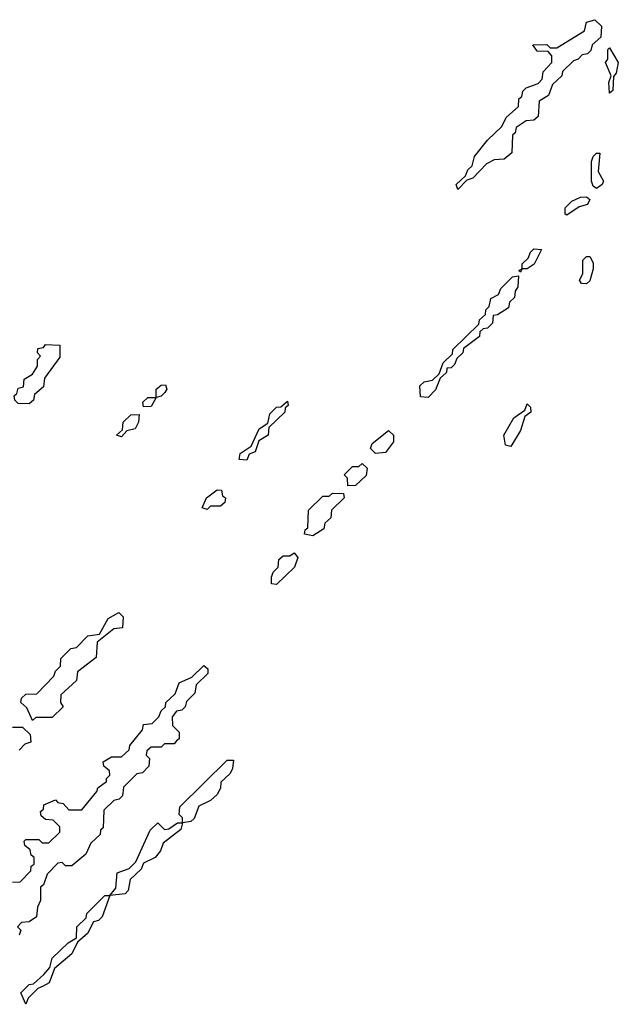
# Model space of a CAD drawing. Extents: x 2708302 to 2968450, y 494490 to 722710.
# Tile 273 of 284: x 2911597 to 2913411, y 676280 to 679265. Entities that reach past the tile are written whole.
import ezdxf

# ---------------------------------------------------------------- set-up
doc = ezdxf.new("R2010")
doc.units = 0

msp = doc.modelspace()

# ---------------------------------------------------------------- linework, layer by layer
at = {"layer": '0CON20XD'}
for points in [[(2912925, 678750), (2912920, 678765), (2912948.3, 678791.7), (2912955, 678810), (2912968.3, 678821.7), (2912975, 678850), (2913015, 678900), (2913058.3, 678941.7), (2913071.7, 678968.3), (2913108.3, 679001.7), (2913110, 679025), (2913118.3, 679031.7), (2913121.7, 679048.3), (2913131.7, 679058.3), (2913168.3, 679071.7), (2913180, 679085), (2913183, 679107), (2913210, 679135), (2913210, 679155), (2913198.3, 679168.3), (2913165, 679170), (2913151.7, 679188.3), (2913195, 679190), (2913205, 679180), (2913225, 679180), (2913308.3, 679231.7), (2913315, 679257.5), (2913340, 679265), (2913360, 679245), (2913358.3, 679211.7), (2913331.7, 679188.3), (2913328.3, 679171.7), (2913318.3, 679161.7), (2913301.7, 679158.3), (2913290, 679145), (2913275, 679140), (2913241.7, 679108.3), (2913240, 679095), (2913211.7, 679068.3), (2913200, 679035), (2913171.7, 679018.3), (2913168.3, 678971.7), (2913155, 678960), (2913131.7, 678958.3), (2913101.7, 678938.3), (2913098.3, 678921.7), (2913090, 678915), (2913088.3, 678861.7), (2913065, 678842.5), (2913035, 678840), (2913011.7, 678828.3), (2912970, 678785), (2912951.7, 678778.3), (2912925, 678750)], [(2913385, 679042.5), (2913382.5, 679075), (2913390, 679095), (2913372.5, 679135), (2913380, 679145), (2913380, 679175), (2913385, 679180), (2913411.2, 679135), (2913405, 679102.5), (2913397, 679093), (2913395, 679050), (2913385, 679042.5)], [(2913345, 678753.3), (2913335, 678760), (2913330, 678775), (2913330, 678835), (2913335, 678850), (2913345, 678860), (2913355, 678860), (2913350, 678805), (2913366, 678775), (2913362.5, 678765), (2913345, 678753.3)], [(2913255, 678672.5), (2913250, 678675), (2913250, 678695), (2913270, 678715), (2913297, 678727), (2913315, 678727.5), (2913325, 678720), (2913317.5, 678705), (2913292.5, 678697.5), (2913255, 678672.5)], [(2913115, 678500), (2913110, 678505), (2913120, 678510), (2913120, 678525), (2913138.3, 678541.7), (2913145, 678560), (2913155, 678570), (2913178.3, 678568.3), (2913155.9, 678524.1), (2913135, 678510), (2913120, 678510), (2913115, 678500)], [(2913315, 678464.2), (2913300, 678465), (2913293.8, 678475), (2913303.3, 678495), (2913304.2, 678535.8), (2913315, 678547.5), (2913325, 678547.5), (2913335, 678527.5), (2913335, 678510), (2913325, 678473.3), (2913315, 678464.2)], [(2912835, 678120), (2912811.7, 678121.7), (2912810, 678155), (2912823, 678167), (2912848.3, 678171.7), (2912868.3, 678191.7), (2912880, 678225), (2912908.3, 678251.7), (2912910, 678265), (2912988.3, 678341.7), (2912990, 678355), (2913008.3, 678371.7), (2913010, 678385), (2913020, 678395), (2913025, 678420), (2913048.3, 678431.7), (2913055, 678450), (2913090, 678485), (2913108.3, 678488.3), (2913106.7, 678455), (2913098.3, 678441.7), (2913097, 678423), (2913081.7, 678408.3), (2913078.3, 678391.7), (2913045, 678370), (2913031.7, 678368.3), (2913030, 678345), (2913015, 678330), (2913001.7, 678328.3), (2912991.7, 678318.3), (2912990, 678305), (2912941.7, 678268.3), (2912940, 678255), (2912921.7, 678238.3), (2912915, 678220), (2912905, 678210), (2912891.7, 678208.3), (2912890, 678195), (2912871.7, 678178.3), (2912857, 678143), (2912835, 678120)], [(2911625, 678100), (2911591.7, 678101.7), (2911581.7, 678111.7), (2911580, 678125), (2911588.3, 678131.7), (2911591.7, 678148.3), (2911608.3, 678151.7), (2911610, 678175), (2911635, 678190), (2911650, 678215), (2911650, 678235), (2911660, 678245), (2911650, 678255), (2911651.7, 678268.3), (2911668.3, 678271.7), (2911675, 678280), (2911718.3, 678278.3), (2911718.3, 678241.7), (2911671.7, 678178.3), (2911668.3, 678151.7), (2911641.7, 678128.3), (2911638.3, 678111.7), (2911625, 678100)], [(2911971.7, 678091.7), (2911970, 678105), (2911985, 678120), (2912010, 678120), (2912010, 678145), (2912025, 678157.5), (2912038.3, 678158.3), (2912042.5, 678145), (2912036.7, 678135), (2912025, 678123.3), (2912010, 678120), (2911995, 678092.5), (2911971.7, 678091.7)], [(2912285, 677930), (2912261.7, 677931.7), (2912265, 677950), (2912298.3, 677971.7), (2912322.5, 678025), (2912348.3, 678041.7), (2912355, 678070), (2912375, 678090), (2912388.3, 678091.7), (2912408.3, 678108.3), (2912410, 678095), (2912401.7, 678088.3), (2912400, 678075), (2912351.7, 678028.3), (2912350, 678005), (2912321.7, 677988.3), (2912310, 677955), (2912291.7, 677948.3), (2912285, 677930)], [(2913085, 677971.4), (2913068.8, 677975), (2913064.1, 678005.9), (2913095, 678057.5), (2913128.3, 678081.7), (2913135, 678100), (2913145, 678090), (2913146.2, 678075), (2913128.3, 678061.7), (2913115, 678020), (2913085, 677971.4)], [(2911905, 678000), (2911890, 678005), (2911908.3, 678021.7), (2911910, 678045), (2911933, 678067), (2911958.3, 678068.3), (2911956.7, 678045), (2911946.7, 678025), (2911921.7, 678018.3), (2911905, 678000)], [(2912675, 677950), (2912660, 677965), (2912665, 677980), (2912715, 678020), (2912730, 678005), (2912730, 677985), (2912705, 677953.3), (2912675, 677950)], [(2912591.7, 677851.7), (2912590, 677875), (2912580, 677885), (2912605, 677910), (2912625, 677910), (2912635, 677920), (2912650, 677905), (2912647, 677883), (2912615, 677852.5), (2912591.7, 677851.7)], [(2912165, 677780), (2912150, 677785), (2912162.5, 677815), (2912195, 677840), (2912208.3, 677838.3), (2912211.7, 677821.7), (2912220, 677815), (2912218.3, 677801.7), (2912205, 677790), (2912175, 677790), (2912165, 677780)], [(2912485, 677700), (2912460, 677705), (2912461.7, 677718.3), (2912470, 677725), (2912471.7, 677778.3), (2912515, 677820), (2912535, 677820), (2912545, 677830), (2912578.3, 677828.3), (2912580, 677815), (2912541.7, 677778.3), (2912540, 677755), (2912521.7, 677738.3), (2912518.3, 677721.7), (2912485, 677700)], [(2912375, 677552.5), (2912360, 677555), (2912360, 677575), (2912365, 677590), (2912380, 677605), (2912381.7, 677628.3), (2912395, 677640), (2912415, 677640), (2912428.3, 677648.3), (2912440, 677635), (2912430, 677605), (2912375, 677552.5)], [(2911635, 677140), (2911618.3, 677178.3), (2911600, 677195), (2911601.7, 677208.3), (2911615, 677220), (2911648.3, 677221.7), (2911700, 677275), (2911705, 677290), (2911720, 677305), (2911721.7, 677328.3), (2911751.7, 677358.3), (2911768.3, 677361.7), (2911803, 677397), (2911838.3, 677401.7), (2911865, 677450), (2911897.5, 677467.5), (2911910, 677455), (2911908.3, 677421.7), (2911881.7, 677418.3), (2911831.7, 677378.3), (2911828.3, 677331.7), (2911771.7, 677288.3), (2911768.3, 677261.7), (2911721.7, 677218.3), (2911720, 677195), (2911728.3, 677181.7), (2911695, 677150), (2911645, 677150), (2911635, 677140)], [(2911575, 676650), (2911598.3, 676651.7), (2911630, 676685), (2911631.7, 676698.3), (2911640, 676705), (2911640, 676725), (2911631.7, 676731.7), (2911628.3, 676748.3), (2911611.7, 676761.7), (2911610, 676775), (2911615, 676780), (2911655, 676780), (2911665, 676770), (2911685, 676770), (2911718.3, 676801.7), (2911718.3, 676818.3), (2911698.3, 676838.3), (2911675, 676840), (2911661.7, 676851.7), (2911660, 676865), (2911668.3, 676871.7), (2911670, 676885), (2911705, 676900), (2911711.7, 676891.7), (2911728.3, 676888.3), (2911745, 676870), (2911785, 676870), (2911830, 676925), (2911833.3, 676936.7), (2911860, 676955), (2911860, 676965), (2911870, 676975), (2911868.3, 676988.3), (2911851.7, 677001.7), (2911850, 677015), (2911875, 677030), (2911905, 677030), (2911928.3, 677051.7), (2911930, 677065), (2911968.3, 677111.7), (2911971.7, 677128.3), (2911998.3, 677131.7), (2912018.3, 677151.7), (2912025, 677170), (2912038.3, 677181.7), (2912040, 677195), (2912068.3, 677221.7), (2912080, 677255), (2912118.3, 677271.7), (2912155, 677307.5), (2912167, 677297), (2912167, 677283), (2912131.7, 677248.3), (2912127, 677223), (2912101.7, 677198.3), (2912098.3, 677181.7), (2912088.3, 677171.7), (2912071.7, 677168.3), (2912058.3, 677151.7), (2912060, 677125), (2912080, 677105), (2912080, 677085), (2912071.7, 677078.3), (2912065, 677070), (2912035, 677070), (2912025, 677060), (2911995, 677060), (2911981.7, 677048.3), (2911980, 677035), (2911990, 677025), (2911988.3, 677001.7), (2911968.3, 676981.7), (2911951.7, 676978.3), (2911911.7, 676938.3), (2911908.3, 676911.7), (2911898.3, 676901.7), (2911881.7, 676898.3), (2911851.7, 676868.3), (2911850, 676815), (2911841.7, 676808.3), (2911840, 676795), (2911811.7, 676768.3), (2911797.5, 676735), (2911755, 676700), (2911735, 676700), (2911725, 676710), (2911711.7, 676708.3), (2911680, 676675), (2911668.3, 676641.7), (2911660, 676635), (2911660, 676595), (2911650, 676575), (2911647.5, 676545), (2911625, 676530), (2911601.7, 676528.3), (2911590, 676515), (2911600, 676505), (2911595, 676490)], [(2911575, 677120), (2911605, 677120), (2911628.3, 677098.3), (2911630, 677075), (2911611.7, 677068.3), (2911595, 677050)], [(2911615, 676280), (2911600, 676315), (2911625, 676340), (2911638.3, 676341.7), (2911670, 676370), (2911688.3, 676391.7), (2911695, 676420), (2911743.6, 676466.4), (2911768.3, 676481.7), (2911770, 676515), (2911798.3, 676541.7), (2911800, 676555), (2911855, 676610), (2911870, 676610), (2911888.3, 676631.7), (2911891.7, 676678.3), (2911928.3, 676691.7), (2911948.3, 676711.7), (2911991.7, 676808.3), (2912015, 676830), (2912035, 676810), (2912048.3, 676811.7), (2912075, 676830), (2912090, 676830), (2912090, 676845), (2912080, 676855), (2912081.7, 676878.3), (2912225, 677020), (2912245, 677020), (2912241.2, 676995), (2912235, 676980), (2912206.4, 676953.6), (2912205.5, 676935), (2912195, 676916.2), (2912175, 676898), (2912139.3, 676880.7), (2912125, 676843.3), (2912115, 676834.2), (2912090, 676830), (2912085, 676810), (2912031.7, 676768.3), (2912023.3, 676745), (2912007.5, 676725), (2911971.7, 676708.3), (2911965, 676690), (2911931.7, 676658.3), (2911925.8, 676625), (2911916.7, 676615), (2911870, 676610), (2911846.2, 676545), (2911835, 676533.8), (2911820, 676530), (2911802.5, 676495), (2911771.7, 676468.3), (2911755, 676433.3), (2911701.7, 676388.3), (2911686, 676345), (2911665.8, 676334.2), (2911651.7, 676328.3), (2911621.7, 676298.3), (2911615, 676280)]]:
    msp.add_lwpolyline(points, dxfattribs=at)

doc.saveas('drawing.dxf')
